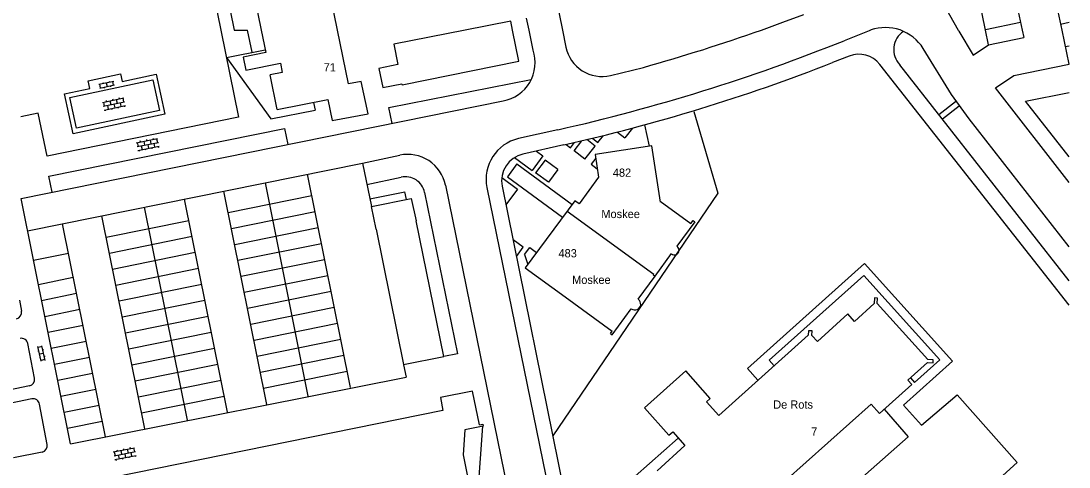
# Model space of a CAD drawing. Extents: x 148816 to 151297, y 399515 to 402500.
# Drawn here: x 151138.1 to 151297.2, y 400183.6 to 400251.4 of the extents above; entities that cross this region are included whole.
import ezdxf

# ---------------------------------------------------------------- set-up
doc = ezdxf.new("R2010")
doc.units = 0
for name, color, linetype in [('B01 Hoofdgebouw  [T] Norm', 7, 'Continuous'), ('B02 Bijgebouw  [T] Norm', 7, 'Continuous'), ('B03 Overig opstal  [D] Norm', 7, 'Continuous'), ('S02 Open verharding  Norm', 7, 'Continuous'), ('T04 Haag heg  [D] Gem', 7, 'Continuous'), ('V00 Kant verharding algemeen  [T] Norm', 7, 'Continuous'), ('V00 Kant verharding algemeen secundair  [T] Gem', 7, 'Continuous'), ('Z02 Huisnummer  [Tekst] Norm', 7, 'Continuous'), ('Z19 Overige Tekst  [Tekst] Gem', 7, 'Continuous')]:
    doc.layers.add(name, color=color, linetype=linetype)

msp = doc.modelspace()

# ---------------------------------------------------------------- linework, layer by layer
at = {"layer": 'B01 Hoofdgebouw  [T] Norm'}
for p, q in [((151186.17, 400250), (151174.63, 400306.75)), ((151163.51, 400304.54), (151174.6, 400250)), ((151212.48, 400251.37), (151205.58, 400250)), ((151212.76, 400250), (151212.48, 400251.37)), ((151174.6, 400250), (151175.29, 400246.56)), ((151187.83, 400241.84), (151186.17, 400250)), ((151205.58, 400250), (151194.74, 400247.85)), ((151213.73, 400245.25), (151212.76, 400250)), ((151194.74, 400247.85), (151195.34, 400244.77)), ((151195.34, 400244.77), (151192.46, 400244.13)), ((151195.99, 400241.66), (151213.73, 400245.25)), ((151177.05, 400237.93), (151175.98, 400243.2)), ((151192.46, 400244.13), (151193.06, 400241.27)), ((151189.78, 400242.19), (151187.83, 400241.84)), ((151190.82, 400237.27), (151189.78, 400242.19)), ((151193.06, 400241.27), (151195.94, 400241.84)), ((151195.94, 400241.84), (151195.99, 400241.66)), ((151177.05, 400237.93), (151184.7, 400239.44)), ((151184.7, 400239.44), (151185.36, 400236.23)), ((151185.36, 400236.23), (151190.82, 400237.27)), ((151235.21, 400223.83), (151233.88, 400232.42)), ((151202.32, 400200.39), (151198.15, 400220.98)), ((151192.05, 400219.74), (151196.21, 400199.15)), ((151214.7, 400213.85), (151220.76, 400209.44)), ((151267.72, 400209.31), (151267.68, 400208.44)), ((151268.15, 400209.27), (151267.72, 400209.31)), ((151268.1, 400208.45), (151268.15, 400209.27)), ((151267.68, 400208.44), (151264.65, 400205.7)), ((151275.78, 400199.91), (151268.1, 400208.45)), ((151263.68, 400206.86), (151259.04, 400202.69)), ((151264.65, 400205.7), (151263.68, 400206.86)), ((151257.62, 400203.62), (151244.06, 400191.44)), ((151257.67, 400204.31), (151257.62, 400203.62)), ((151258.23, 400204.31), (151257.67, 400204.31)), ((151258.2, 400203.57), (151258.23, 400204.31)), ((151259.04, 400202.69), (151258.2, 400203.57)), ((151196.21, 400199.15), (151202.32, 400200.39)), ((151276.59, 400199.89), (151275.78, 400199.91)), ((151276.6, 400199.43), (151276.59, 400199.89)), ((151239.05, 400198.21), (151232.8, 400192.6)), ((151242.76, 400194.02), (151239.05, 400198.21)), ((151272.78, 400196.78), (151275.76, 400199.46)), ((151275.76, 400199.46), (151276.6, 400199.43)), ((151273.37, 400196.15), (151272.78, 400196.78)), ((151206.7, 400195.12), (151201.81, 400194.14)), ((151207.74, 400190), (151206.7, 400195.12)), ((151268.45, 400191.74), (151273.37, 400196.15)), ((151201.81, 400194.14), (151202.17, 400192.2)), ((151242.21, 400193.52), (151242.76, 400194.02)), ((151244.06, 400191.44), (151242.21, 400193.52)), ((151202.17, 400192.2), (151137.26, 400179.01)), ((151232.8, 400192.6), (151236.51, 400188.42)), ((151254.03, 400181.38), (151267.2, 400193.13)), ((151267.2, 400193.13), (151268.45, 400191.74)), ((151236.51, 400188.42), (151237.08, 400188.93)), ((151237.08, 400188.93), (151238.93, 400186.84)), ((151238.93, 400186.84), (151234.69, 400183.02))]:
    msp.add_line(p, q, dxfattribs=at)
for points in [[(151175.29, 400246.56), (151171.88, 400245.87), (151172.27, 400243.9), (151177.52, 400244.94), (151177.79, 400243.56), (151175.98, 400243.2)], [(151233.88, 400232.42), (151225.29, 400231.06), (151225.83, 400227.66), (151222.86, 400223.58), (151222.22, 400224.06), (151214.7, 400213.85)], [(151192.05, 400219.74), (151191.34, 400223.17), (151197.38, 400224.4), (151198.15, 400220.98)], [(151235.18, 400223.99), (151239.82, 400220.6), (151240.16, 400221.07), (151240.43, 400220.87), (151237.71, 400217.15)], [(151221.07, 400222.49), (151234.22, 400212.92), (151234.12, 400212.79), (151234.39, 400212.59), (151236.89, 400216.02)], [(151207.74, 400190), (151208.26, 400190.1), (151208.32, 400189.79), (151205.51, 400189.22), (151205.25, 400185.46), (151206.06, 400181.38), (151201.6, 400180.45), (151201.76, 400179.69), (151201.44, 400179.63), (151201.29, 400180.39), (151195.12, 400179.15), (151195.98, 400174.78), (151196.32, 400174.8), (151197.06, 400171.14), (151189.11, 400171.61), (151187.95, 400177.75)]]:
    msp.add_lwpolyline(points, dxfattribs=at)
msp.add_arc((151237.34, 400216.55), 0.701, 230.12, 57.929, dxfattribs=at)
at = {"layer": 'B02 Bijgebouw  [T] Norm'}
for p, q in [((151231.84, 400209.08), (151234.4, 400212.59)), ((151220.76, 400209.44), (151227.9, 400204.24)), ((151227.9, 400203.67), (151230.79, 400207.63)), ((151230.78, 400207.63), (151230.78, 400207.63)), ((151227.62, 400203.87), (151227.9, 400204.24)), ((151227.62, 400203.87), (151227.9, 400203.67))]:
    msp.add_line(p, q, dxfattribs=at)
msp.add_arc((151231.32, 400208.35), 0.9, 233.8996, 53.9298, dxfattribs=at)
at = {"layer": 'B03 Overig opstal  [D] Norm'}
for p, q in [((151169.32, 400245.83), (151175.21, 400246.99)), ((151169.32, 400245.83), (151176.06, 400236.51)), ((151182.54, 400239.01), (151182.78, 400237.84)), ((151176.06, 400236.51), (151182.78, 400237.84)), ((151208.19, 400189.78), (151207.46, 400179.49))]:
    msp.add_line(p, q, dxfattribs=at)
at = {"layer": 'S02 Open verharding  Norm'}
for p, q in [((151149.96, 400241.75), (151152.21, 400242.23)), ((151150.08, 400241.17), (151152.33, 400241.65)), ((151150.23, 400241.2), (151150.1, 400241.79)), ((151150.56, 400242.04), (151150.59, 400241.89)), ((151150.72, 400241.3), (151150.75, 400241.16)), ((151151.08, 400241.99), (151151.21, 400241.41)), ((151151.54, 400242.25), (151151.57, 400242.1)), ((151151.7, 400241.51), (151151.73, 400241.37)), ((151152.19, 400241.62), (151152.06, 400242.2)), ((151150.5, 400239), (151153.73, 400239.69)), ((151152.11, 400239.35), (151152.08, 400239.49)), ((151153.09, 400239.56), (151153.06, 400239.7)), ((151153.58, 400239.66), (151153.71, 400239.08)), ((151150.62, 400238.42), (151153.85, 400239.11)), ((151150.65, 400239.04), (151150.77, 400238.45)), ((151150.75, 400237.83), (151153.98, 400238.52)), ((151151.14, 400239.14), (151151.1, 400239.29)), ((151151.26, 400238.55), (151151.39, 400237.97)), ((151151.62, 400239.24), (151151.75, 400238.66)), ((151151.88, 400238.07), (151151.91, 400237.92)), ((151152.24, 400238.76), (151152.36, 400238.17)), ((151152.6, 400239.45), (151152.73, 400238.87)), ((151152.85, 400238.28), (151152.88, 400238.13)), ((151153.34, 400238.38), (151153.22, 400238.97)), ((151153.83, 400238.49), (151153.86, 400238.34)), ((151150.9, 400237.86), (151150.93, 400237.72)), ((151155.64, 400232.87), (151158.87, 400233.51)), ((151156.27, 400232.99), (151156.25, 400233.14)), ((151157.26, 400233.19), (151157.23, 400233.34)), ((151157.75, 400233.29), (151157.86, 400232.7)), ((151158.24, 400233.39), (151158.21, 400233.53)), ((151158.73, 400233.48), (151158.84, 400232.9)), ((151155.76, 400232.28), (151158.99, 400232.92)), ((151155.79, 400232.9), (151155.9, 400232.31)), ((151155.87, 400231.69), (151159.11, 400232.34)), ((151156.02, 400231.72), (151156.05, 400231.57)), ((151156.39, 400232.41), (151156.51, 400231.82)), ((151156.77, 400233.09), (151156.88, 400232.5)), ((151157, 400231.92), (151157.03, 400231.77)), ((151157.37, 400232.6), (151157.49, 400232.01)), ((151157.98, 400232.11), (151158.01, 400231.96)), ((151158.47, 400232.21), (151158.35, 400232.8)), ((151158.96, 400232.31), (151158.99, 400232.16)), ((151141.22, 400199.66), (151140.71, 400201.9)), ((151141.33, 400201.89), (151140.74, 400201.75)), ((151141.8, 400199.79), (151141.3, 400202.03)), ((151141.44, 400201.4), (151141.59, 400201.43)), ((151140.71, 400201.23), (151140.85, 400201.27)), ((151140.93, 400200.26), (151141.08, 400200.29)), ((151140.96, 400200.78), (151141.55, 400200.91)), ((151141.77, 400199.94), (151141.19, 400199.8)), ((151141.66, 400200.42), (151141.81, 400200.46)), ((151152.15, 400185.88), (151155.39, 400186.53)), ((151152.27, 400185.29), (151155.5, 400185.94)), ((151152.3, 400185.91), (151152.42, 400185.32)), ((151152.79, 400186.01), (151152.76, 400186.16)), ((151152.9, 400185.42), (151153.02, 400184.83)), ((151153.28, 400186.11), (151153.4, 400185.52)), ((151153.77, 400186.21), (151153.74, 400186.35)), ((151153.89, 400185.62), (151154, 400185.03)), ((151154.26, 400186.3), (151154.38, 400185.72)), ((151154.75, 400186.4), (151154.72, 400186.55)), ((151154.98, 400185.23), (151154.87, 400185.81)), ((151155.24, 400186.5), (151155.36, 400185.91)), ((151152.39, 400184.71), (151155.62, 400185.35)), ((151152.53, 400184.73), (151152.56, 400184.59)), ((151153.51, 400184.93), (151153.54, 400184.78)), ((151154.49, 400185.13), (151154.52, 400184.98)), ((151155.48, 400185.32), (151155.5, 400185.18))]:
    msp.add_line(p, q, dxfattribs=at)
at = {"layer": 'T04 Haag heg  [D] Gem'}
for p, q in [((151240.26, 400237.6), (151243.94, 400225.23)), ((151243.94, 400225.23), (151218.87, 400188.32))]:
    msp.add_line(p, q, dxfattribs=at)
at = {"layer": 'V00 Kant verharding algemeen  [T] Norm'}
for p, q in [((151208.12, 400310.34), (151220.34, 400250)), ((151157.62, 400303.4), (151168.47, 400250)), ((151284.57, 400250), (151279.46, 400274.56)), ((151253.77, 400251.17), (151256.99, 400252.37)), ((151215.27, 400250), (151214.9, 400251.81)), ((151250.54, 400250), (151253.77, 400251.17)), ((151168.49, 400250), (151171.18, 400236.75)), ((151173.22, 400246.61), (151172.53, 400250)), ((151215.88, 400246.95), (151215.27, 400250)), ((151220.34, 400250), (151220.86, 400247.4)), ((151266.88, 400249.89), (151263.11, 400248.38)), ((151267.02, 400249.95), (151266.88, 400249.89)), ((151267.17, 400250), (151267.02, 400249.95)), ((151280.42, 400250), (151280.46, 400249.92)), ((151280.46, 400249.92), (151280.51, 400249.85)), ((151280.51, 400249.85), (151282.71, 400246.16)), ((151285.04, 400247.73), (151284.57, 400250)), ((151282.71, 400246.16), (151285.04, 400247.73)), ((151263.88, 400246.04), (151261.33, 400245.04)), ((151279.42, 400240.22), (151275.1, 400247.19)), ((151227.64, 400243.1), (151232.63, 400244.32)), ((151297.24, 400208.2), (151268.52, 400244.78)), ((151297.24, 400211.87), (151271.54, 400244.72)), ((151288.84, 400243.1), (151297.24, 400244.82)), ((151286.06, 400241.19), (151288.84, 400243.1)), ((151193.98, 400238.21), (151215.61, 400242.5)), ((151297.24, 400226.83), (151286.06, 400241.19)), ((151282.07, 400236.48), (151279.42, 400240.22)), ((151290.63, 400239.17), (151297.24, 400240.51)), ((151138.14, 400224.4), (151211.32, 400239.22)), ((151194.48, 400235.81), (151193.98, 400238.21)), ((151280.03, 400239.09), (151277.49, 400237.11)), ((151280.55, 400238.43), (151278.01, 400236.45)), ((151297.24, 400230.71), (151290.63, 400239.17)), ((151140.72, 400237.34), (151138.13, 400236.82)), ((151142.11, 400230.84), (151140.72, 400237.34)), ((151171.18, 400236.75), (151142.11, 400230.84)), ((151297.24, 400217.05), (151282.07, 400236.48)), ((151142.36, 400227.8), (151178.14, 400235.05)), ((151178.14, 400235.05), (151178.64, 400232.59)), ((151219.65, 400234.85), (151213.67, 400233.49)), ((151230.98, 400235.1), (151229.81, 400233.6)), ((151232.78, 400235.58), (151233.48, 400232.35)), ((151222.1, 400231.66), (151223.29, 400233.17)), ((151225.3, 400232.34), (151224.02, 400233.34)), ((151224.9, 400233.55), (151225.73, 400232.9)), ((151225.73, 400232.9), (151226.57, 400233.96)), ((151228.67, 400234.49), (151229.81, 400233.6)), ((151220.53, 400232.53), (151214.33, 400231.14)), ((151216.4, 400231.6), (151217.37, 400230.88)), ((151220.89, 400232.61), (151221.54, 400232.11)), ((151221.54, 400232.11), (151222.17, 400232.91)), ((151223.75, 400230.37), (151222.1, 400231.66)), ((151223.75, 400230.37), (151225.3, 400232.34)), ((151189.96, 400229.77), (151195.64, 400230.98)), ((151213.08, 400230.63), (151215.74, 400228.67)), ((151217.37, 400230.88), (151215.74, 400228.67)), ((151217.69, 400230.21), (151216.26, 400228.28)), ((151219.62, 400228.79), (151217.69, 400230.21)), ((151225.38, 400230.52), (151224.69, 400229.63)), ((151189.96, 400229.77), (151191.33, 400223.17)), ((151213.41, 400229.64), (151211.99, 400227.71)), ((151213.41, 400229.64), (151221.79, 400223.47)), ((151219.62, 400228.79), (151218.2, 400226.86)), ((151224.69, 400229.63), (151225.63, 400228.89)), ((151142.86, 400225.36), (151142.36, 400227.8)), ((151190.65, 400226.5), (151195.83, 400227.65)), ((151211.13, 400227.6), (151213.53, 400225.83)), ((151211.99, 400227.71), (151220.36, 400221.54)), ((151218.2, 400226.86), (151216.26, 400228.28)), ((151191.1, 400224.35), (151196.4, 400225.42)), ((151196.64, 400224.25), (151196.4, 400225.42)), ((151199.4, 400225.33), (151204.4, 400200.81)), ((151202.57, 400226.44), (151212.92, 400175.62)), ((151208.87, 400226.06), (151254.38, 400003.04)), ((151211.18, 400226.26), (151227.02, 400148.08)), ((151213.53, 400225.83), (151211.75, 400223.43)), ((151145.63, 400187.12), (151138.14, 400224.4)), ((151214.38, 400216.98), (151212.83, 400218.11)), ((151213.35, 400215.57), (151214.38, 400216.98)), ((151214.59, 400215.91), (151215.36, 400216.96)), ((151214.59, 400215.91), (151215.08, 400214.37)), ((151215.36, 400216.96), (151216.42, 400216.18)), ((151248.41, 400198.57), (151266.19, 400214.54)), ((151266.19, 400214.54), (151279.55, 400199.66)), ((151251.73, 400199.81), (151266.09, 400212.71)), ((151266.09, 400212.71), (151277.61, 400199.87)), ((151137.89, 400208.97), (151138.22, 400207.3)), ((151140.19, 400197.08), (151139.18, 400202.34)), ((151204.4, 400200.81), (151202.32, 400200.39)), ((151251.73, 400199.81), (151252.47, 400198.99)), ((151273.78, 400196.43), (151277.61, 400199.87)), ((151196.2, 400199.13), (151196.59, 400197.26)), ((151248.41, 400198.57), (151250.01, 400196.79)), ((151272.13, 400192.99), (151279.55, 400199.66)), ((151145.63, 400187.12), (151196.59, 400197.26)), ((151273.16, 400197.12), (151273.78, 400196.43)), ((151139.41, 400195.91), (151135.08, 400195.03)), ((151139.77, 400193.95), (151135.44, 400193.06)), ((151142.13, 400187.03), (151140.95, 400193.16)), ((151231.37, 400182.19), (151237.91, 400188)), ((151141.35, 400185.86), (151137.02, 400184.98))]:
    msp.add_line(p, q, dxfattribs=at)
for points in [[(151159.59, 400303.8), (151170.52, 400250), (151172.53, 400250)], [(151272.13, 400192.99), (151274.84, 400189.97), (151280.25, 400194.57), (151289.37, 400184.29), (151283.88, 400179.31), (151289.55, 400172.84), (151275.01, 400160.18)], [(151269.16, 400192.37), (151272.83, 400188.19), (151258.99, 400175.98), (151257.49, 400177.66), (151257.93, 400178.04), (151256.23, 400179.92)]]:
    msp.add_lwpolyline(points, dxfattribs=at)
for points in [[(151144.74, 400240.3), (151148.6, 400241.13), (151148.35, 400242.3), (151153.24, 400243.35), (151153.49, 400242.17), (151158.68, 400243.28), (151159.97, 400237.22), (151146.04, 400234.24)], [(151145.57, 400239.76), (151158.14, 400242.45), (151159.14, 400237.75), (151146.57, 400235.07)]]:
    msp.add_lwpolyline(points, close=True, dxfattribs=at)
for centre, radius, start, end in [((151349.21, 400290.88), 80.03, 195.3547, 210.7154), ((151153.78, 400523.86), 290.45, 285.7526, 289.4578), ((151269.38, 400243.65), 6.73, 70.8565, 109.1435), ((151273.96, 400247.01), 3.34, 123.637, 223.4241), ((151269.38, 400243.65), 6.73, 31.808, 70.8565), ((151156.77, 400513.23), 285.4, 282.7292, 291.8752), ((151210.26, 400245.06), 5.93, 280.3335, 18.5929), ((151226.32, 400248.51), 5.57, 191.4828, 283.6734), ((151265.35, 400242.29), 4.03, 38.1312, 111.369), ((151158.74, 400506.84), 281.18, 282.6969, 291.4), ((151215.07, 400227.32), 6.33, 102.7873, 191.4661), ((151196.86, 400225.27), 5.83, 11.5815, 102.017), ((151215.25, 400227.09), 4.15, 102.6844, 191.4954), ((151196.48, 400224.73), 2.98, 11.4603, 102.5033), ((151137.23, 400207.11), 1, 281.5415, 10.9121), ((151138.19, 400202.15), 1, 10.9684, 101.54), ((151139.21, 400196.89), 1, 281.5824, 10.9159), ((151139.97, 400192.96), 1, 10.9679, 101.5545), ((151141.15, 400186.84), 1, 281.5459, 10.8961)]:
    msp.add_arc(centre, radius, start, end, dxfattribs=at)
at = {"layer": 'V00 Kant verharding algemeen secundair  [T] Gem'}
for p, q in [((151289.33, 400282.68), (151296.13, 400250)), ((151284.78, 400275.67), (151290.12, 400250)), ((151284.55, 400250.08), (151289.87, 400251.19)), ((151297.24, 400251.13), (151295.95, 400250.86)), ((151290.12, 400250), (151290.36, 400248.84)), ((151296.13, 400250), (151297.21, 400244.8)), ((151285.04, 400247.73), (151290.36, 400248.84)), ((151297.24, 400247.56), (151296.66, 400247.44)), ((151139.14, 400219.48), (151189.96, 400229.77)), ((151181.74, 400194.38), (151175.23, 400226.79)), ((151188.14, 400195.66), (151181.62, 400228.08)), ((151175.46, 400193.11), (151168.95, 400225.51)), ((151169.46, 400191.91), (151162.96, 400224.3)), ((151182.28, 400224.81), (151169.61, 400222.24)), ((151163.4, 400190.69), (151156.89, 400223.07)), ((151182.77, 400222.38), (151170.09, 400219.81)), ((151150.94, 400188.19), (151144.44, 400220.55)), ((151156.92, 400189.39), (151150.42, 400221.76)), ((151163.61, 400221.02), (151151.08, 400218.49)), ((151183.26, 400219.95), (151170.58, 400217.38)), ((151164.1, 400218.6), (151151.57, 400216.06)), ((151183.74, 400217.52), (151171.07, 400214.95)), ((151140.04, 400215.03), (151145.34, 400216.1)), ((151164.59, 400216.17), (151152.05, 400213.63)), ((151184.23, 400215.09), (151171.56, 400212.52)), ((151140.78, 400211.34), (151146.08, 400212.42)), ((151165.08, 400213.74), (151152.54, 400211.2)), ((151184.72, 400212.66), (151172.04, 400210.09)), ((151165.57, 400211.31), (151153.03, 400208.77)), ((151141.27, 400208.92), (151146.57, 400209.99)), ((151185.21, 400210.24), (151172.53, 400207.67)), ((151166.06, 400208.88), (151153.52, 400206.34)), ((151185.7, 400207.81), (151173.02, 400205.24)), ((151141.76, 400206.49), (151147.06, 400207.56)), ((151166.54, 400206.45), (151154.01, 400203.92)), ((151142.25, 400204.06), (151147.55, 400205.13)), ((151186.18, 400205.38), (151173.51, 400202.81)), ((151167.03, 400204.02), (151154.49, 400201.49)), ((151186.67, 400202.95), (151174, 400200.38)), ((151142.73, 400201.63), (151148.04, 400202.7)), ((151167.52, 400201.6), (151154.98, 400199.06)), ((151143.22, 400199.2), (151148.52, 400200.27)), ((151187.16, 400200.52), (151174.49, 400197.95)), ((151168.01, 400199.17), (151155.47, 400196.63)), ((151143.71, 400196.77), (151149.01, 400197.85)), ((151168.5, 400196.74), (151155.96, 400194.2)), ((151187.65, 400198.09), (151174.97, 400195.52)), ((151144.2, 400194.34), (151149.5, 400195.42)), ((151168.99, 400194.31), (151156.45, 400191.77)), ((151144.69, 400191.92), (151149.99, 400192.99)), ((151145.18, 400189.49), (151150.48, 400190.56))]:
    msp.add_line(p, q, dxfattribs=at)

# ---------------------------------------------------------------- texts
at = {"layer": 'Z02 Huisnummer  [Tekst] Norm'}
for s, p in [('71', (151184.08, 400243.71)), ('482', (151227.98, 400227.7)), ('483', (151219.73, 400215.45)), ('7', (151258.1, 400188.36))]:
    msp.add_text(s, height=1.25, dxfattribs=at).set_placement(p)
at = {"layer": 'Z19 Overige Tekst  [Tekst] Gem'}
for s, p in [('Moskee', (151226.24, 400221.42)), ('Moskee', (151221.8, 400211.42)), ('De Rots', (151252.33, 400192.46))]:
    msp.add_text(s, height=1.25, dxfattribs=at).set_placement(p)

doc.saveas('drawing.dxf')
